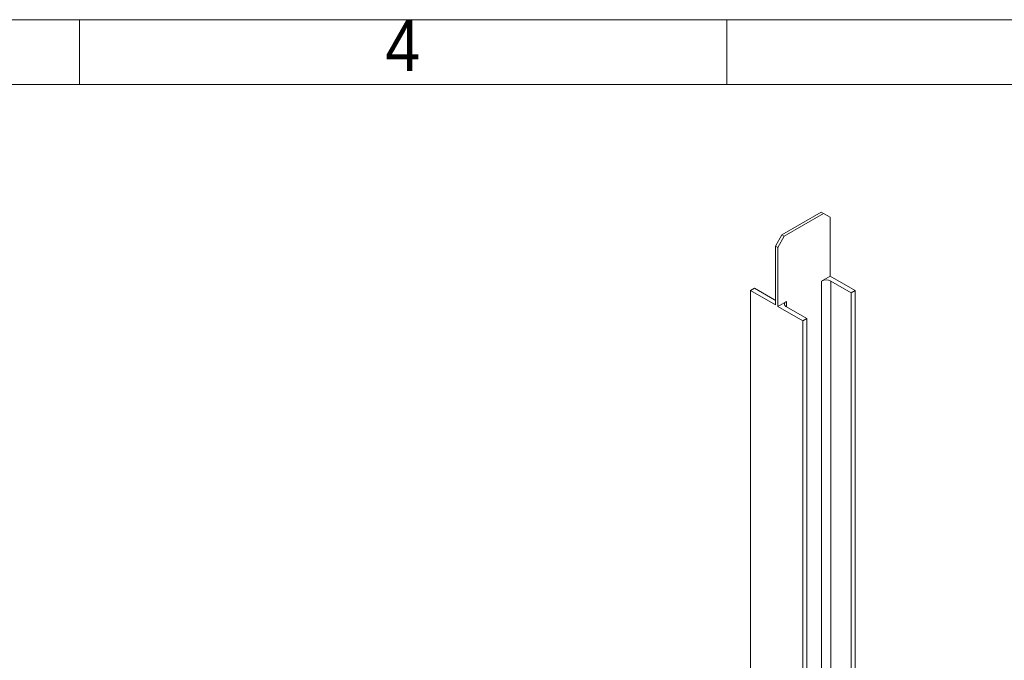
# Model space of a CAD drawing. Header units: millimetres. Extents: x 525 to 29324, y 175 to 20618.
# Tile 586 of 588: x 21731 to 24393, y 18884 to 20615. Entities that reach past the tile are written whole.
import ezdxf

# ---------------------------------------------------------------- set-up
doc = ezdxf.new("R2010")
doc.units = ezdxf.units.MM
doc.linetypes.add('SLD-Continua', pattern=[0])
doc.styles.add('SLDTEXTSTYLE3', font='GOTHIC.TTF', dxfattribs={"width": 0.913})

msp = doc.modelspace()

# ---------------------------------------------------------------- linework, layer by layer
at = {"color": 7, "linetype": 'SLD-Continua', "lineweight": 18, "ltscale": 35}
for p, q in [((525, 20615), (29260, 20615)), ((21892.5, 20440), (21892.5, 20615)), ((23642.5, 20440), (23642.5, 20615)), ((700, 20440), (29085, 20440)), ((23791.4, 20034.1), (23897.5, 20095.3)), ((23903.9, 20091.6), (23797.8, 20030.4)), ((23897.5, 20095.3), (23903.9, 20091.6)), ((23903.9, 20091.6), (23921.5, 20081.4)), ((23921.5, 19922.2), (23921.5, 20081.4)), ((23791.4, 20034.1), (23773.8, 20003.5)), ((23780.1, 19999.8), (23797.8, 20030.4)), ((23797.8, 20030.4), (23791.4, 20034.1)), ((23773.8, 20003.5), (23780.1, 19999.8)), ((23773.8, 19844.2), (23773.8, 20003.5)), ((23780.1, 19999.8), (23780.1, 19840.5)), ((23921.5, 19922.2), (23898.2, 19908.7)), ((23989.1, 19883.2), (23921.5, 19922.2)), ((23716.8, 19889.3), (23706.2, 19883.2)), ((23771.6, 19857.7), (23716.8, 19889.3)), ((23898.2, 19908.7), (23898.2, 17540.9)), ((23923.7, 19908.7), (23978.5, 19877.1)), ((23923.7, 19908.7), (23923.7, 17736.4)), ((23706.2, 19883.2), (23706.2, 18530.9)), ((23706.2, 19883.2), (23773.8, 19844.2)), ((23978.5, 19877.1), (23989.1, 19883.2)), ((23978.5, 19877.1), (23978.5, 17704.8)), ((23989.1, 19883.2), (23989.1, 17710.9)), ((23803.5, 19854), (23780.1, 19840.5)), ((23780.1, 19840.5), (23847.7, 19801.6)), ((23803.5, 19854), (23803.5, 19839.3)), ((23858.3, 19807.7), (23803.5, 19839.3)), ((23847.7, 19801.6), (23858.3, 19807.7)), ((23858.3, 19807.7), (23858.3, 17563.9)), ((23847.7, 19801.6), (23847.7, 17570))]:
    msp.add_line(p, q, dxfattribs=at)
at = {"color": 7, "linetype": 'SLD-Continua', "lineweight": 18, "ltscale": 35, "flags": 128}
for points in [[(23773.8, 19856.6), (23773.6, 19856.7), (23771.6, 19857.7)], [(23803.5, 19839.3), (23801.8, 19840.4), (23800.4, 19841.7), (23799.3, 19843), (23798.6, 19844.5), (23798.2, 19845.9), (23798.2, 19847.4), (23798.6, 19848.9), (23799.3, 19850.3), (23800.4, 19851.6), (23801.8, 19852.9), (23803.5, 19854)]]:
    msp.add_lwpolyline(points, dxfattribs=at)
at = {"color": 7, "linetype": 'SLD-Continua', "lineweight": 18, "ltscale": 1225}
msp.add_arc((23910.9, 19884.2), 27.6, 62.4978, 117.5022, dxfattribs=at)

# ---------------------------------------------------------------- texts
at = {"color": 7, "linetype": 'Continuous', "lineweight": 0, "ltscale": 35, "insert": (22766.1, 20615.5), "char_height": 138.9, "attachment_point": 2, "style": 'SLDTEXTSTYLE3'}
msp.add_mtext('4', dxfattribs=at)

doc.saveas('drawing.dxf')
